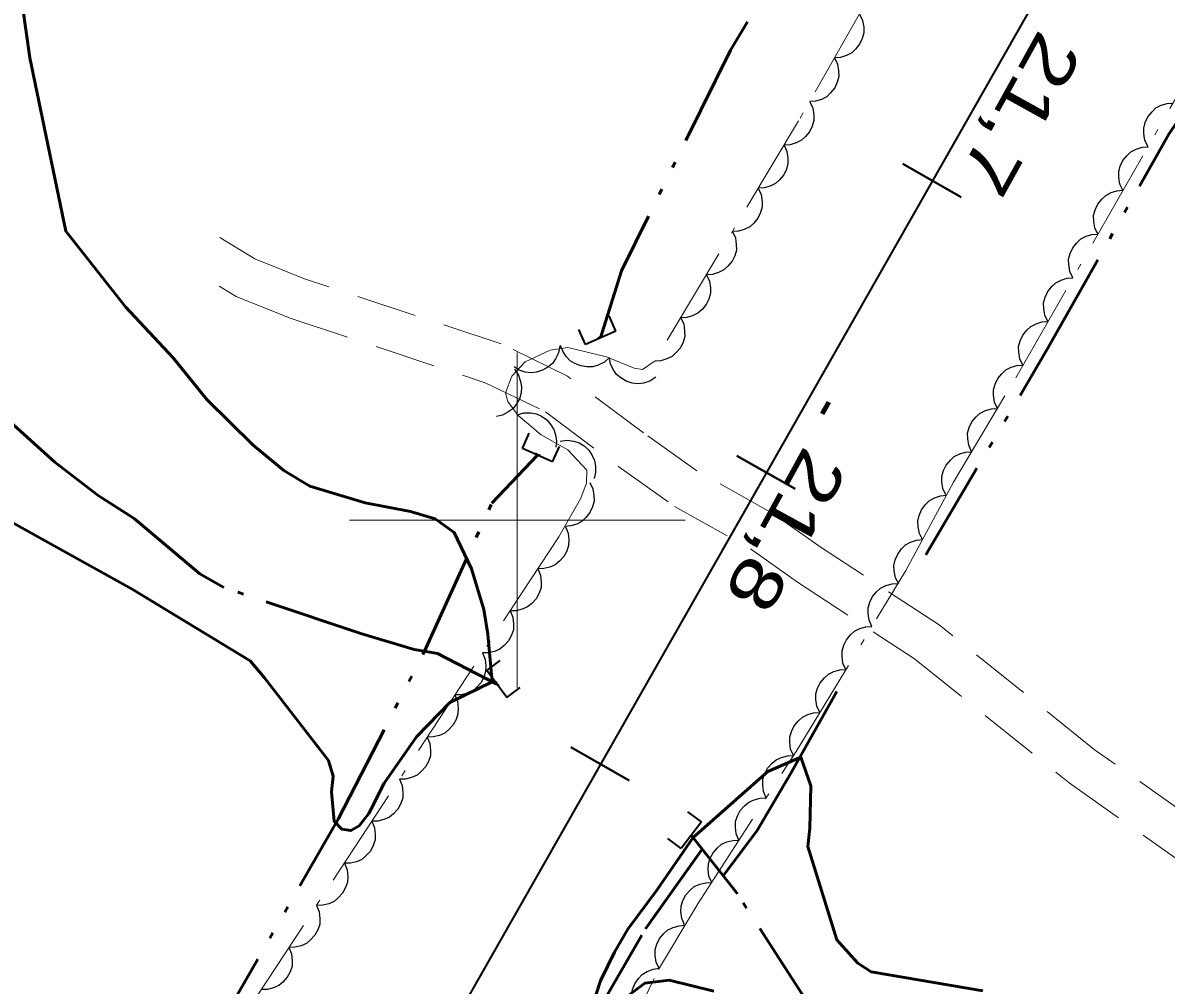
# Model space of a CAD drawing. Extents: x 386081 to 389416, y 5130568 to 5134082.
# Drawn here: x 387570.5 to 387638.7, y 5131572.3 to 5131629.6 of the extents above; entities that cross this region are included whole.
import ezdxf

# ---------------------------------------------------------------- set-up
doc = ezdxf.new("R2010")
doc.units = 0
doc.header["$LTSCALE"] = 1.2
for name, pattern in [('DASH_DOUBLE_DOT', [9.2, 5, -1.2, 0.3, -1.2, 0.3, -1.2]), ('DOT_DASHED', [7.7, 5, -1.2, 0.3, -1.2]), ('MEDIUM_DASHED', [4.5, 3, -1.5])]:
    doc.linetypes.add(name, pattern=pattern)
for name, color, linetype, lineweight in [('1', 7, 'Continuous', 53), ('19', 7, 'Continuous', 13), ('23', 7, 'Continuous', 40), ('26', 7, 'Continuous', 35), ('3', 7, 'Continuous', 140), ('4', 7, 'DASH_DOUBLE_DOT', 53), ('44', 7, 'Continuous', 25), ('61', 7, 'Continuous', 13)]:
    doc.layers.add(name, color=color, linetype=linetype, lineweight=lineweight)

msp = doc.modelspace()

# ---------------------------------------------------------------- linework, layer by layer
at = {"layer": '1'}
for points in [[(387565.46, 5131602.32), (387577.06, 5131595.88), (387584.08, 5131591.61), (387584.94, 5131590.61), (387588.75, 5131585.68), (387589.04, 5131584.75), (387588.94, 5131583.8), (387589.09, 5131582.05), (387589.55, 5131581.59), (387590.09, 5131581.5), (387590.59, 5131581.79), (387591.15, 5131582.51), (387592.08, 5131584.32), (387594, 5131587.09), (387595.99, 5131589.13), (387598.5, 5131590.36), (387598.25, 5131593.2), (387598.01, 5131594.67), (387597.28, 5131597.09), (387596.25, 5131599.26), (387595.11, 5131600.08), (387593.65, 5131600.51), (387590.94, 5131601.04), (387587.64, 5131602.03), (387586.1, 5131602.96), (387584.26, 5131604.47), (387581.5, 5131607.2), (387579.51, 5131609.67), (387576.67, 5131612.71), (387573.1, 5131617.23), (387570.96, 5131627.55), (387570.08, 5131633.78)], [(387627.73, 5131571.94), (387621.08, 5131573.07), (387620.29, 5131573.59), (387619.05, 5131574.99), (387617.32, 5131580.55), (387617.44, 5131581.65), (387617.5, 5131584.16), (387616.89, 5131585.88), (387614.93, 5131585.01), (387610.49, 5131581.09), (387608.32, 5131577.94), (387606.58, 5131575.63), (387605.79, 5131574.26), (387604.96, 5131572.54), (387604.69, 5131571.68)], [(387605.92, 5131571.13), (387607.6, 5131572.4), (387609.06, 5131572.59), (387611.71, 5131571.93)]]:
    msp.add_lwpolyline(points, dxfattribs=at)
at = {"layer": '19', "linetype": 'MEDIUM_DASHED'}
for points in [[(387663.87, 5131573.78), (387660.71, 5131572.68), (387657.88, 5131572.54), (387654.67, 5131573.18), (387648.85, 5131576.11), (387634.38, 5131586.34), (387625.14, 5131593.76), (387618.1, 5131598.37), (387615.23, 5131600.4), (387610.71, 5131602.94), (387607.53, 5131605.2), (387602.99, 5131608.59), (387599.04, 5131610.51), (387587.33, 5131614.38), (387584.37, 5131615.58), (387582.29, 5131616.84)], [(387582.24, 5131613.95), (387583.25, 5131613.34), (387586.48, 5131612.04), (387598.09, 5131608.19), (387601.69, 5131606.46), (387606.05, 5131603.18), (387609.37, 5131600.82), (387613.89, 5131598.29), (387616.69, 5131596.3), (387623.67, 5131591.74), (387632.88, 5131584.34), (387647.55, 5131573.97)]]:
    msp.add_lwpolyline(points, dxfattribs=at)
at = {"layer": '23'}
for p, q in [((387622.98, 5131621.23), (387626.45, 5131619.25)), ((387613.09, 5131603.84), (387616.56, 5131601.87)), ((387603.19, 5131586.47), (387606.67, 5131584.49))]:
    msp.add_line(p, q, dxfattribs=at)
at = {"layer": '23', "lineweight": 35}
msp.add_lwpolyline([(388350.66, 5132898.63), (388202.91, 5132638.38), (388174.85, 5132589.18), (388148.16, 5132542.09), (388122.46, 5132497.01), (388036.96, 5132346.4), (388027.91, 5132330.61), (387994.29, 5132271.3), (387943.96, 5132182.8), (387915.65, 5132132.74), (387888.36, 5132084.71), (387863.09, 5132039.98), (387797.42, 5131924.62), (387647.54, 5131660.34), (387567.35, 5131519.3), (387534.84, 5131461.86), (387476.24, 5131358.73)], dxfattribs=at)
at = {"layer": '26'}
for p, q in [((387605.87, 5131611.27), (387605.47, 5131612.17)), ((387604.07, 5131610.47), (387603.67, 5131611.37)), ((387605.87, 5131611.27), (387604.07, 5131610.47)), ((387604.88, 5131610.83), (387604.84, 5131610.92)), ((387605.06, 5131610.91), (387604.88, 5131610.83)), ((387605.06, 5131610.91), (387605.02, 5131611)), ((387600.31, 5131604.28), (387600.71, 5131605.18)), ((387602.11, 5131603.48), (387600.31, 5131604.28)), ((387602.11, 5131603.48), (387602.51, 5131604.38)), ((387601.12, 5131603.92), (387601.16, 5131604.01)), ((387601.3, 5131603.84), (387601.12, 5131603.92)), ((387601.3, 5131603.84), (387601.34, 5131603.93)), ((387598.18, 5131591.03), (387598.98, 5131591.63)), ((387599.38, 5131589.43), (387598.18, 5131591.03)), ((387598.72, 5131590.31), (387598.8, 5131590.37)), ((387598.84, 5131590.15), (387598.72, 5131590.31)), ((387598.84, 5131590.15), (387598.92, 5131590.21)), ((387599.38, 5131589.43), (387600.18, 5131590.03)), ((387610.97, 5131582.02), (387610.17, 5131582.62)), ((387610.97, 5131582.02), (387609.77, 5131580.42)), ((387609.77, 5131580.42), (387608.97, 5131581.02))]:
    msp.add_line(p, q, dxfattribs=at)
at = {"layer": '3'}
msp.add_line((387618.56, 5131607.04), (387618.17, 5131606.34), dxfattribs=at)
at = {"layer": '4'}
for points in [[(387632.75, 5131675.32), (387632.27, 5131673.72), (387631.08, 5131667.51), (387630.64, 5131659.33), (387624.17, 5131650.24), (387619.42, 5131639.16), (387612.7, 5131628.01), (387606.21, 5131614.86), (387604.97, 5131610.87)], [(387624.34, 5131597.93), (387631.64, 5131610.29), (387638.82, 5131623.01), (387646.44, 5131634.3), (387652.67, 5131644.67), (387658.2, 5131652.09), (387662.4, 5131657.38), (387664.14, 5131659.76)], [(387598.78, 5131590.23), (387595.25, 5131592.05), (387593.87, 5131592.3), (387590.74, 5131593.22), (387582.53, 5131595.98), (387581.1, 5131596.8), (387577.17, 5131600.09), (387575.03, 5131601.46), (387572.46, 5131603.46), (387568.96, 5131606.59)], [(387542.58, 5131491.37), (387538.76, 5131492.88), (387540.3, 5131495.55), (387549.6, 5131512.73), (387559.47, 5131529.44), (387572.66, 5131552.34), (387581.55, 5131568.63), (387589.33, 5131582.17), (387594.48, 5131592.2), (387598.48, 5131601.01), (387601.21, 5131603.88)], [(387619.05, 5131589.78), (387616.29, 5131584.87), (387614.29, 5131581.5), (387612.26, 5131578.8)], [(387630.68, 5131562.95), (387630.24, 5131563.38), (387628.7, 5131564.3), (387623.43, 5131567.05), (387617.7, 5131570.63), (387613.12, 5131577.72), (387610.37, 5131581.22)], [(387566.42, 5131303.9), (387530.96, 5131346.09), (387515.69, 5131364.76), (387501.67, 5131380.58), (387499.1, 5131383.05), (387500.67, 5131386.61), (387516.18, 5131411.59), (387529.43, 5131434.73), (387541.53, 5131455.63), (387550.92, 5131473.93), (387557.21, 5131484.48), (387558.57, 5131487.55), (387566.63, 5131502.92), (387587.82, 5131539.32), (387598.88, 5131560.51), (387607.65, 5131575.65), (387611.01, 5131580.38)]]:
    msp.add_lwpolyline(points, dxfattribs=at)
at = {"layer": '44', "linetype": 'DOT_DASHED', "lineweight": 13}
for points in [[(387639.04, 5131662.83), (387616.76, 5131623.8), (387608.21, 5131609.5), (387607.47, 5131608.97), (387606.97, 5131609.05), (387605.32, 5131609.73), (387603.01, 5131610.3), (387601.96, 5131610.13), (387600.48, 5131609.44), (387599.68, 5131608.59), (387599.3, 5131607.58), (387599.44, 5131607.07), (387600.06, 5131606.23), (387601.43, 5131605.08), (387603.02, 5131604.2), (387604.14, 5131602.97), (387604.13, 5131602.2), (387603.77, 5131601.28), (387602.48, 5131599.01), (387579.79, 5131564.47)], [(387559.03, 5131483.59), (387572.94, 5131505.25), (387584.8, 5131524.86), (387587.84, 5131530.74), (387597.29, 5131549.74), (387601.5, 5131558.98), (387608.41, 5131573.21), (387610.77, 5131577.13), (387616.62, 5131586.21), (387623.15, 5131596.99), (387625.99, 5131602.26), (387629.7, 5131608.49), (387640.15, 5131626.74)]]:
    msp.add_lwpolyline(points, dxfattribs=at)
at = {"layer": '44'}
for points in [[(387620.39, 5131630.16), (387620.57, 5131629.78), (387620.64, 5131629.38), (387620.65, 5131629.05), (387620.56, 5131628.71), (387620.4, 5131628.38), (387620.16, 5131628.08), (387619.93, 5131627.85), (387619.61, 5131627.69), (387619.26, 5131627.58), (387618.9, 5131627.55)], [(387618.9, 5131627.55), (387619.09, 5131627.18), (387619.15, 5131626.78), (387619.16, 5131626.45), (387619.07, 5131626.11), (387618.92, 5131625.77), (387618.67, 5131625.47), (387618.44, 5131625.24), (387618.13, 5131625.08), (387617.77, 5131624.97), (387617.41, 5131624.95)], [(387617.44, 5131624.93), (387617.61, 5131624.55), (387617.67, 5131624.15), (387617.67, 5131623.82), (387617.58, 5131623.48), (387617.42, 5131623.15), (387617.17, 5131622.86), (387616.93, 5131622.64), (387616.61, 5131622.48), (387616.26, 5131622.38), (387615.9, 5131622.36)], [(387637.58, 5131622.26), (387637.4, 5131622.63), (387637.34, 5131623.04), (387637.33, 5131623.37), (387637.42, 5131623.71), (387637.57, 5131624.04), (387637.82, 5131624.34), (387638.05, 5131624.57), (387638.36, 5131624.73), (387638.72, 5131624.84), (387639.08, 5131624.86)], [(387615.9, 5131622.36), (387616.07, 5131621.98), (387616.13, 5131621.58), (387616.13, 5131621.25), (387616.04, 5131620.91), (387615.88, 5131620.58), (387615.63, 5131620.28), (387615.39, 5131620.06), (387615.07, 5131619.91), (387614.72, 5131619.8), (387614.36, 5131619.78)], [(387636.09, 5131619.66), (387635.91, 5131620.03), (387635.84, 5131620.43), (387635.84, 5131620.76), (387635.93, 5131621.1), (387636.08, 5131621.44), (387636.33, 5131621.73), (387636.56, 5131621.96), (387636.87, 5131622.12), (387637.23, 5131622.23), (387637.58, 5131622.26)], [(387614.36, 5131619.78), (387614.54, 5131619.4), (387614.59, 5131619), (387614.6, 5131618.67), (387614.5, 5131618.33), (387614.34, 5131618), (387614.09, 5131617.71), (387613.85, 5131617.49), (387613.53, 5131617.33), (387613.18, 5131617.23), (387612.82, 5131617.21)], [(387634.6, 5131617.05), (387634.42, 5131617.43), (387634.35, 5131617.83), (387634.34, 5131618.16), (387634.44, 5131618.5), (387634.59, 5131618.83), (387634.83, 5131619.13), (387635.07, 5131619.36), (387635.38, 5131619.52), (387635.73, 5131619.63), (387636.09, 5131619.66)], [(387612.82, 5131617.21), (387613, 5131616.83), (387613.05, 5131616.43), (387613.06, 5131616.1), (387612.96, 5131615.76), (387612.8, 5131615.43), (387612.55, 5131615.13), (387612.31, 5131614.91), (387611.99, 5131614.76), (387611.64, 5131614.65), (387611.28, 5131614.63)], [(387633.11, 5131614.45), (387632.93, 5131614.82), (387632.86, 5131615.23), (387632.85, 5131615.56), (387632.95, 5131615.9), (387633.1, 5131616.23), (387633.34, 5131616.53), (387633.58, 5131616.76), (387633.89, 5131616.92), (387634.24, 5131617.03), (387634.6, 5131617.05)], [(387611.28, 5131614.63), (387611.46, 5131614.25), (387611.51, 5131613.85), (387611.52, 5131613.52), (387611.42, 5131613.18), (387611.26, 5131612.85), (387611.01, 5131612.56), (387610.77, 5131612.34), (387610.45, 5131612.18), (387610.1, 5131612.08), (387609.74, 5131612.06)], [(387631.62, 5131611.85), (387631.44, 5131612.22), (387631.37, 5131612.62), (387631.36, 5131612.95), (387631.45, 5131613.29), (387631.61, 5131613.63), (387631.85, 5131613.92), (387632.09, 5131614.15), (387632.4, 5131614.31), (387632.75, 5131614.42), (387633.11, 5131614.45)], [(387609.74, 5131612.06), (387609.92, 5131611.68), (387609.97, 5131611.28), (387609.98, 5131610.95), (387609.88, 5131610.61), (387609.72, 5131610.28), (387609.47, 5131609.99), (387609.23, 5131609.76), (387608.92, 5131609.61), (387608.56, 5131609.5), (387608.2, 5131609.48)], [(387630.13, 5131609.24), (387629.95, 5131609.62), (387629.88, 5131610.02), (387629.87, 5131610.35), (387629.96, 5131610.69), (387630.12, 5131611.02), (387630.36, 5131611.32), (387630.59, 5131611.55), (387630.91, 5131611.71), (387631.26, 5131611.82), (387631.62, 5131611.85)], [(387602.53, 5131610.39), (387602.46, 5131609.98), (387602.28, 5131609.62), (387602.1, 5131609.34), (387601.83, 5131609.12), (387601.51, 5131608.93), (387601.14, 5131608.83), (387600.82, 5131608.78), (387600.47, 5131608.83), (387600.12, 5131608.94), (387599.81, 5131609.13)], [(387605.5, 5131609.69), (387605.19, 5131609.41), (387604.82, 5131609.23), (387604.5, 5131609.13), (387604.15, 5131609.13), (387603.79, 5131609.19), (387603.44, 5131609.34), (387603.15, 5131609.5), (387602.91, 5131609.76), (387602.71, 5131610.07), (387602.58, 5131610.41)], [(387608.26, 5131608.52), (387607.91, 5131608.29), (387607.52, 5131608.17), (387607.2, 5131608.12), (387606.85, 5131608.17), (387606.5, 5131608.28), (387606.17, 5131608.48), (387605.91, 5131608.68), (387605.72, 5131608.97), (387605.56, 5131609.31), (387605.49, 5131609.66)], [(387599.83, 5131608.99), (387600.07, 5131608.65), (387600.2, 5131608.26), (387600.26, 5131607.94), (387600.23, 5131607.59), (387600.13, 5131607.23), (387599.93, 5131606.9), (387599.74, 5131606.64), (387599.45, 5131606.43), (387599.12, 5131606.26), (387598.77, 5131606.18)], [(387628.61, 5131606.66), (387628.43, 5131607.04), (387628.37, 5131607.44), (387628.37, 5131607.77), (387628.47, 5131608.11), (387628.63, 5131608.44), (387628.88, 5131608.73), (387629.11, 5131608.96), (387629.43, 5131609.11), (387629.78, 5131609.21), (387630.14, 5131609.24)], [(387600, 5131606.28), (387600.4, 5131606.39), (387600.81, 5131606.39), (387601.14, 5131606.34), (387601.45, 5131606.19), (387601.76, 5131605.98), (387602, 5131605.68), (387602.19, 5131605.41), (387602.29, 5131605.08), (387602.34, 5131604.71), (387602.3, 5131604.35)], [(387627.07, 5131604.08), (387626.9, 5131604.46), (387626.84, 5131604.86), (387626.83, 5131605.19), (387626.93, 5131605.53), (387627.09, 5131605.86), (387627.34, 5131606.15), (387627.58, 5131606.38), (387627.89, 5131606.53), (387628.25, 5131606.64), (387628.61, 5131606.66)], [(387602.56, 5131604.71), (387602.97, 5131604.76), (387603.38, 5131604.7), (387603.69, 5131604.61), (387603.99, 5131604.42), (387604.26, 5131604.17), (387604.47, 5131603.85), (387604.61, 5131603.56), (387604.67, 5131603.21), (387604.66, 5131602.84), (387604.58, 5131602.49)], [(387625.54, 5131601.5), (387625.36, 5131601.88), (387625.3, 5131602.28), (387625.3, 5131602.61), (387625.4, 5131602.95), (387625.56, 5131603.28), (387625.81, 5131603.58), (387626.04, 5131603.8), (387626.36, 5131603.95), (387626.71, 5131604.06), (387627.07, 5131604.08)], [(387604.32, 5131602.24), (387604.5, 5131601.87), (387604.57, 5131601.46), (387604.58, 5131601.13), (387604.49, 5131600.79), (387604.33, 5131600.46), (387604.09, 5131600.16), (387603.86, 5131599.93), (387603.55, 5131599.77), (387603.19, 5131599.66), (387602.83, 5131599.63)], [(387624.15, 5131598.84), (387623.96, 5131599.21), (387623.88, 5131599.61), (387623.86, 5131599.94), (387623.94, 5131600.28), (387624.09, 5131600.62), (387624.33, 5131600.93), (387624.55, 5131601.16), (387624.86, 5131601.33), (387625.21, 5131601.45), (387625.57, 5131601.48)], [(387602.87, 5131599.61), (387603.03, 5131599.22), (387603.07, 5131598.82), (387603.06, 5131598.49), (387602.95, 5131598.15), (387602.78, 5131597.83), (387602.52, 5131597.55), (387602.27, 5131597.33), (387601.95, 5131597.19), (387601.59, 5131597.11), (387601.23, 5131597.1)], [(387622.73, 5131596.2), (387622.53, 5131596.57), (387622.46, 5131596.97), (387622.44, 5131597.3), (387622.52, 5131597.64), (387622.67, 5131597.98), (387622.9, 5131598.29), (387623.13, 5131598.52), (387623.44, 5131598.69), (387623.79, 5131598.81), (387624.15, 5131598.84)], [(387601.23, 5131597.1), (387601.39, 5131596.72), (387601.43, 5131596.31), (387601.42, 5131595.98), (387601.3, 5131595.65), (387601.13, 5131595.32), (387600.87, 5131595.04), (387600.62, 5131594.83), (387600.3, 5131594.69), (387599.94, 5131594.6), (387599.58, 5131594.59)], [(387621.13, 5131593.66), (387620.96, 5131594.04), (387620.9, 5131594.44), (387620.9, 5131594.77), (387621, 5131595.11), (387621.16, 5131595.44), (387621.41, 5131595.73), (387621.65, 5131595.95), (387621.97, 5131596.1), (387622.33, 5131596.21), (387622.69, 5131596.22)], [(387599.58, 5131594.59), (387599.74, 5131594.21), (387599.78, 5131593.8), (387599.77, 5131593.47), (387599.66, 5131593.14), (387599.48, 5131592.81), (387599.22, 5131592.53), (387598.97, 5131592.32), (387598.65, 5131592.18), (387598.29, 5131592.09), (387597.93, 5131592.09)], [(387619.58, 5131591.09), (387619.4, 5131591.47), (387619.35, 5131591.87), (387619.35, 5131592.21), (387619.45, 5131592.54), (387619.61, 5131592.87), (387619.86, 5131593.16), (387620.1, 5131593.39), (387620.42, 5131593.54), (387620.77, 5131593.64), (387621.13, 5131593.66)], [(387597.93, 5131592.09), (387598.09, 5131591.7), (387598.13, 5131591.3), (387598.12, 5131590.97), (387598.01, 5131590.63), (387597.83, 5131590.31), (387597.57, 5131590.03), (387597.33, 5131589.81), (387597, 5131589.67), (387596.64, 5131589.58), (387596.28, 5131589.58)], [(387618.02, 5131588.53), (387617.85, 5131588.91), (387617.79, 5131589.31), (387617.79, 5131589.64), (387617.89, 5131589.98), (387618.05, 5131590.31), (387618.31, 5131590.6), (387618.54, 5131590.82), (387618.86, 5131590.97), (387619.22, 5131591.07), (387619.58, 5131591.09)], [(387596.28, 5131589.58), (387596.44, 5131589.19), (387596.49, 5131588.79), (387596.47, 5131588.46), (387596.36, 5131588.12), (387596.19, 5131587.8), (387595.93, 5131587.52), (387595.68, 5131587.3), (387595.36, 5131587.17), (387595, 5131587.08), (387594.64, 5131587.07)], [(387616.47, 5131585.96), (387616.29, 5131586.34), (387616.24, 5131586.74), (387616.24, 5131587.07), (387616.34, 5131587.41), (387616.5, 5131587.74), (387616.75, 5131588.03), (387616.99, 5131588.26), (387617.31, 5131588.41), (387617.66, 5131588.51), (387618.02, 5131588.53)], [(387594.64, 5131587.07), (387594.8, 5131586.69), (387594.84, 5131586.28), (387594.83, 5131585.95), (387594.72, 5131585.62), (387594.54, 5131585.29), (387594.28, 5131585.01), (387594.03, 5131584.8), (387593.71, 5131584.66), (387593.35, 5131584.57), (387592.99, 5131584.56)], [(387614.84, 5131583.44), (387614.67, 5131583.83), (387614.63, 5131584.23), (387614.64, 5131584.56), (387614.75, 5131584.9), (387614.92, 5131585.22), (387615.18, 5131585.51), (387615.42, 5131585.72), (387615.74, 5131585.86), (387616.1, 5131585.96), (387616.46, 5131585.97)], [(387592.99, 5131584.56), (387593.15, 5131584.18), (387593.19, 5131583.77), (387593.18, 5131583.44), (387593.07, 5131583.11), (387592.89, 5131582.78), (387592.63, 5131582.5), (387592.39, 5131582.29), (387592.06, 5131582.15), (387591.7, 5131582.06), (387591.34, 5131582.06)], [(387613.21, 5131580.92), (387613.05, 5131581.31), (387613, 5131581.71), (387613.01, 5131582.04), (387613.12, 5131582.37), (387613.29, 5131582.7), (387613.55, 5131582.98), (387613.8, 5131583.2), (387614.12, 5131583.34), (387614.48, 5131583.43), (387614.84, 5131583.44)], [(387591.34, 5131582.06), (387591.5, 5131581.67), (387591.54, 5131581.27), (387591.53, 5131580.94), (387591.42, 5131580.6), (387591.25, 5131580.28), (387590.99, 5131580), (387590.74, 5131579.78), (387590.42, 5131579.64), (387590.06, 5131579.55), (387589.7, 5131579.55)], [(387611.59, 5131578.4), (387611.42, 5131578.78), (387611.38, 5131579.19), (387611.39, 5131579.52), (387611.5, 5131579.85), (387611.67, 5131580.18), (387611.93, 5131580.46), (387612.17, 5131580.68), (387612.49, 5131580.82), (387612.85, 5131580.91), (387613.21, 5131580.92)], [(387589.7, 5131579.55), (387589.86, 5131579.16), (387589.9, 5131578.76), (387589.89, 5131578.43), (387589.77, 5131578.1), (387589.6, 5131577.77), (387589.34, 5131577.49), (387589.09, 5131577.28), (387588.77, 5131577.14), (387588.41, 5131577.05), (387588.05, 5131577.04)], [(387609.96, 5131575.88), (387609.8, 5131576.26), (387609.75, 5131576.67), (387609.76, 5131577), (387609.87, 5131577.33), (387610.04, 5131577.66), (387610.3, 5131577.94), (387610.55, 5131578.16), (387610.87, 5131578.3), (387611.23, 5131578.39), (387611.59, 5131578.4)], [(387588.05, 5131577.04), (387588.21, 5131576.66), (387588.25, 5131576.25), (387588.24, 5131575.92), (387588.13, 5131575.59), (387587.95, 5131575.26), (387587.69, 5131574.98), (387587.44, 5131574.77), (387587.12, 5131574.63), (387586.76, 5131574.54), (387586.4, 5131574.53)], [(387608.45, 5131573.28), (387608.28, 5131573.66), (387608.22, 5131574.06), (387608.22, 5131574.4), (387608.32, 5131574.73), (387608.48, 5131575.06), (387608.73, 5131575.36), (387608.97, 5131575.58), (387609.29, 5131575.73), (387609.64, 5131575.83), (387610, 5131575.85)], [(387586.4, 5131574.53), (387586.56, 5131574.15), (387586.6, 5131573.74), (387586.59, 5131573.41), (387586.48, 5131573.08), (387586.3, 5131572.76), (387586.04, 5131572.47), (387585.8, 5131572.26), (387585.47, 5131572.12), (387585.11, 5131572.03), (387584.75, 5131572.03)], [(387607.14, 5131570.59), (387606.93, 5131570.95), (387606.84, 5131571.35), (387606.8, 5131571.67), (387606.87, 5131572.02), (387607, 5131572.36), (387607.23, 5131572.68), (387607.44, 5131572.92), (387607.75, 5131573.1), (387608.09, 5131573.24), (387608.45, 5131573.29)]]:
    msp.add_lwpolyline(points, dxfattribs=at)
at = {"layer": '61'}
for p, q in [((387600, 5131590), (387600, 5131610)), ((387590, 5131600), (387610, 5131600))]:
    msp.add_line(p, q, dxfattribs=at)

# ---------------------------------------------------------------- texts
at = {"layer": '3', "width": 1.3}
for s, rotation, p in [('21,7   ', 240.966, (387631.13, 5131629.35)), ('21,8   ', 241.298, (387617.14, 5131604.53))]:
    msp.add_text(s, height=3, rotation=rotation, dxfattribs=at).set_placement(p)

doc.saveas('drawing.dxf')
